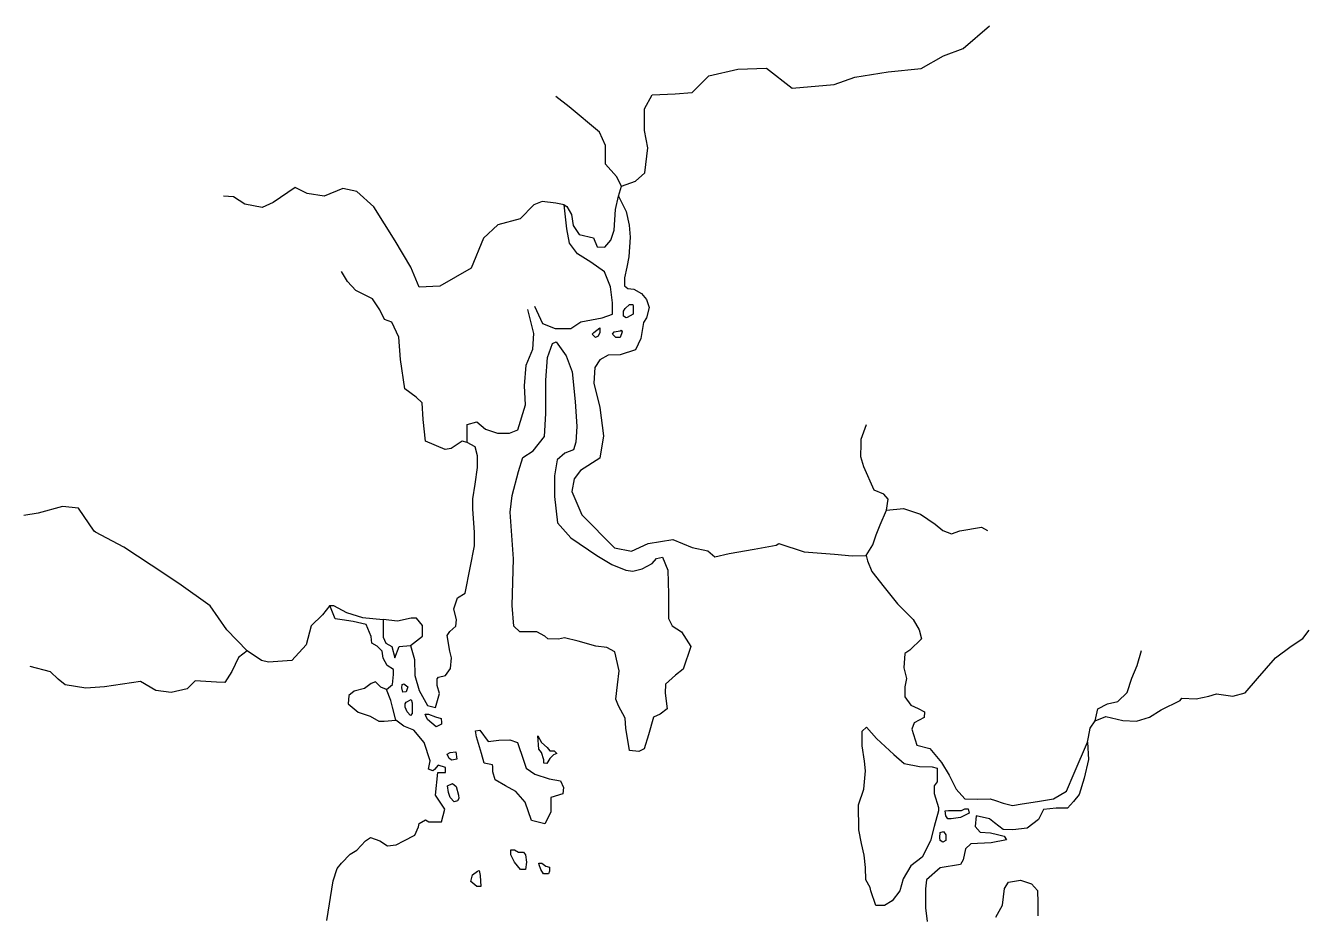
# Model space of a CAD drawing. Extents: x 47169 to 972804, y 7447977 to 9608469.
# Drawn here: x 521076 to 546590, y 8596066 to 8613704 of the extents above; entities that cross this region are included whole.
import ezdxf

# ---------------------------------------------------------------- set-up
doc = ezdxf.new("R2010")
doc.units = 0
doc.header["$LTSCALE"] = 270
doc.layers.add('1', color=7, linetype='Continuous', lineweight=13)

msp = doc.modelspace()

# ---------------------------------------------------------------- linework, layer by layer
at = {"layer": '1'}
for points in [[(532916.8, 8610517.2), (533199.4, 8610616.4), (533384.3, 8610782.1), (533439.2, 8611279.6), (533374.4, 8611622.5), (533374.9, 8612053.8), (533527.3, 8612330.1), (533983.6, 8612351.7), (534320.4, 8612373.4), (534657.6, 8612704.8), (535233.6, 8612836.8), (535798.5, 8612858.2), (536308.6, 8612459.4), (537145.3, 8612535.8), (537558.3, 8612679), (538221.1, 8612788.7), (538873.1, 8612854.2), (539318.8, 8613107.9), (539710.1, 8613251.1), (540232.3, 8613703.8)], [(532862.3, 8610318.2), (532916.8, 8610517.2), (532819.3, 8610705.3), (532602.3, 8610948.8), (532602.7, 8611324.8), (532483.6, 8611590.4), (531875.8, 8612088.7), (531615.2, 8612299.1)], [(531775.8, 8610142.5), (531612.9, 8610175.9), (531341.4, 8610209.3), (531178.3, 8610143.2), (530906.5, 8609867), (530461, 8609745.8), (530178.2, 8609480.7), (529927.8, 8608883.8), (529308.2, 8608530.6), (528895.5, 8608508.9), (528732.9, 8608907.2), (528418.4, 8609427.2), (527995.4, 8610102.2), (527659, 8610412.2), (527376.6, 8610467.8), (527007.1, 8610313.3), (526670.4, 8610368.9), (526431.5, 8610490.8), (525996.7, 8610192.6), (525779.4, 8610093.2), (525431.8, 8610159.9), (525203.8, 8610303.9), (525008.3, 8610315.1)], [(531187, 8608130.5), (531349.6, 8607787.5), (531599.3, 8607687.7), (531914.3, 8607687.3), (532109.9, 8607819.8), (532533.7, 8607896.8), (532740.1, 8607973.9), (532740.4, 8608195.1), (532697.3, 8608515.9), (532578.2, 8608814.6), (532306.8, 8609002.9), (532046.3, 8609169), (531883.6, 8609379.3), (531829.6, 8609666.9), (531775.8, 8610142.5), (531830.1, 8610109.3), (531927.7, 8609954.3), (531960, 8609733.1), (532079.3, 8609556.1), (532361.7, 8609489.4), (532437.5, 8609312.4), (532589.6, 8609301.1), (532709.2, 8609444.8), (532774.6, 8609643.8), (532785.7, 8609842.8), (532796.8, 8610052.9), (532862.3, 8610318.2), (533014, 8610008.4), (533068, 8609742.9), (533089.5, 8609499.6), (533067.3, 8609112.6), (533023.6, 8608902.5), (532979.9, 8608692.5), (532979.8, 8608537.7), (533044.9, 8608482.3), (533164.3, 8608471.1), (533316.3, 8608382.4), (533413.9, 8608260.7), (533468.1, 8608105.8), (533413.5, 8607895.7), (533359.1, 8607807.3), (533304.4, 8607486.7), (533195.5, 8607265.7), (532891.3, 8607166.5), (532652.3, 8607155.7), (532489.3, 8607067.4), (532391.3, 8606912.7), (532369.2, 8606603.1), (532488.2, 8606116.4), (532563.6, 8605552.3), (532487, 8605110), (532106.6, 8604867.2), (531976.1, 8604701.4), (531932.4, 8604447.2), (532127.3, 8603982.5), (532778.2, 8603329.3), (533114.8, 8603262.5), (533451.7, 8603416.9), (533940.5, 8603493.8), (534320.4, 8603338.5), (534635.3, 8603271.8), (534776.3, 8603150), (535058.8, 8603216), (535558.5, 8603303.8), (535993, 8603380.7), (536047.3, 8603413.8), (536546.7, 8603247.3), (537154.8, 8603202.2), (537502.3, 8603168.6), (537784.7, 8603179.3), (537806.3, 8603068.7), (537892.9, 8602858.4), (538142.2, 8602548.5), (538402.4, 8602216.4), (538717, 8601906.3), (538836.2, 8601696), (538879.3, 8601519), (538651, 8601298.2), (538553.2, 8601231.9), (538531, 8600944.4), (538585.1, 8600734.2), (538552.2, 8600568.4), (538552, 8600369.3), (538671.2, 8600203.3), (538812.3, 8600136.8), (538942.5, 8600070.2), (538931.5, 8599959.7), (538735.9, 8599849.3), (538692.3, 8599727.8), (538789.6, 8599406.9), (539050.1, 8599340.2), (539277.8, 8599063.4), (539429.4, 8598808.9), (539570.2, 8598532.2), (539743.7, 8598344), (539993.4, 8598332.6), (540243.2, 8598343.3), (540351.7, 8598309.9), (540503.7, 8598254.4), (540688.2, 8598209.9), (540883.7, 8598242.8)], [(529848.1, 8605422.6), (529750.4, 8605444.8), (529533, 8605301.3), (529413.5, 8605279.3), (529022.7, 8605445.5), (528979.7, 8605876.9), (528958.3, 8606208.7), (528838.9, 8606319.4), (528611, 8606485.5), (528524.7, 8607071.7), (528492.6, 8607514), (528351.7, 8607812.8), (528210.5, 8607868.2), (528112.9, 8608056.3), (527971.9, 8608277.6), (527635.4, 8608443.8), (527472.6, 8608620.9), (527353.3, 8608820.1)], [(529998, 8603365.5), (529998.3, 8603630.9), (529966.2, 8604106.5), (529966.4, 8604305.5), (530010.2, 8604593), (530053.9, 8604924.7), (530054.2, 8605156.9), (530010.9, 8605333.9), (529848.1, 8605422.6), (529848.5, 8605776.4), (530044.1, 8605831.5), (530217.7, 8605687.6), (530456.5, 8605609.9), (530695.5, 8605609.7), (530858.5, 8605675.8), (531011.1, 8606173.3), (530989.8, 8606549.3), (531022.8, 8606958.5), (531153.5, 8607279), (531175.6, 8607588.6), (531056.6, 8608064.3)], [(538187.7, 8604074.5), (538220.6, 8604295.6), (538133.9, 8604395.3), (537938.5, 8604473), (537732.7, 8604937.7), (537678.7, 8605136.8), (537679.1, 8605402.2), (537679.2, 8605490.7), (537788.2, 8605778.1)], [(527118.9, 8602185.1), (526977.5, 8601997.3), (526749.2, 8601776.3), (526651.2, 8601400.4), (526368.5, 8601091), (525901.5, 8601058.3), (525760.4, 8601091.6), (525478.2, 8601279.8), (525076.8, 8601700.4), (524740.5, 8602176.2), (524121.9, 8602619.1), (523568.4, 8602984.5), (523025.6, 8603338.8), (522461.1, 8603637.9), (522439.4, 8603660), (522124.8, 8604113.7), (521809.9, 8604147.1), (521321, 8604014.7), (521038.6, 8603970.7)], [(537784.7, 8603179.3), (537915.3, 8603389.2), (537980.7, 8603588.2), (538057, 8603787.2), (538187.7, 8604074.5), (538524.5, 8604107.2), (538861, 8603996.2), (539154, 8603796.7), (539305.8, 8603674.9), (539479.5, 8603608.3), (539642.5, 8603663.4), (540077.1, 8603740.2), (540196.4, 8603673.6)], [(527058.6, 8595926), (527189.7, 8596711.1), (527265.9, 8596954.3), (527352.8, 8597064.8), (527526.8, 8597241.5), (527657.1, 8597318.8), (527831, 8597506.7), (527928.8, 8597572.9), (528113.3, 8597506.4), (528265.3, 8597406.7), (528439, 8597428.6), (528591.1, 8597505.9), (528808.4, 8597616.2), (528884.6, 8597782.1), (528895.5, 8597848.4), (529025.9, 8597925.7), (529091, 8597881.4), (529340.7, 8597881.1), (529406.1, 8598135.4), (529341.1, 8598235), (529221.8, 8598412.1), (529265.7, 8598865.4), (529417.7, 8598865.3), (529417.8, 8598964.8), (529276.7, 8599009.2), (529200.6, 8598920.8), (529168, 8598898.7), (529081.2, 8598932), (529113.9, 8599097.8), (528994.9, 8599462.9), (528788.8, 8599706.4), (528593.4, 8599784), (528430.7, 8599905.8), (528365.8, 8600160.2), (528333.3, 8600292.9), (528246.7, 8600514.2), (528366.2, 8600613.6), (528388.1, 8600812.6), (528388.2, 8600912.2), (528258, 8600989.7), (528182.1, 8601133.5), (528160.5, 8601277.3), (528062.9, 8601376.9), (527954.3, 8601432.3), (527943.6, 8601565.1), (527846.1, 8601808.4), (527585.6, 8601864), (527368.4, 8601897.4), (527227.2, 8601919.6), (527118.9, 8602185.1), (527194.9, 8602185.1), (527455.4, 8602041.1), (527770.2, 8601941.2), (528182.9, 8601907.6), (528182.7, 8601708.6), (528182.5, 8601553.8), (528236.7, 8601432.1), (528356.1, 8601365.6), (528410.2, 8601144.4), (528497.3, 8601365.4), (528725.3, 8601387.3), (528801.1, 8601110.8), (528811.6, 8600790.1), (528898.2, 8600491.4), (529060.8, 8600192.7), (529223.6, 8600159.3), (529299.9, 8600435.7), (529256.6, 8600590.6), (529256.8, 8600723.3), (529278.5, 8600756.4), (529419.7, 8600789.5), (529517.6, 8600933.1), (529539.6, 8601143.2), (529507.1, 8601275.9), (529453.2, 8601585.6), (529507.5, 8601663), (529627.1, 8601773.5), (529638.1, 8601895.1), (529584, 8602116.3), (529660.3, 8602337.4), (529812.4, 8602425.7), (529910.7, 8602934.3), (529998, 8603365.5)], [(528725.3, 8601387.3), (528964.4, 8601575.1), (528964.7, 8601785.2), (528845.3, 8601929.1), (528736.8, 8601929.2), (528465.2, 8601874.2), (528182.9, 8601907.6)], [(542177.7, 8599468.4), (542199.5, 8599567.9), (542232.4, 8599744.8), (542330.3, 8599888.4), (542547.6, 8599976.6), (542884.2, 8599898.7), (543155.6, 8599887.2), (543416.4, 8599964.2), (543644.6, 8600107.6), (544025, 8600295.1), (544057.6, 8600339.2), (544340, 8600327.7), (544589.8, 8600382.6), (544741.9, 8600426.6), (545067.6, 8600381.9), (545317.5, 8600447.8), (545556.9, 8600735), (545915.9, 8601143.6), (546231.2, 8601375.3), (546459.5, 8601529.8), (546590.1, 8601695.4)], [(525478.2, 8601279.8), (525304.3, 8601147.3), (525173.8, 8600870.9), (525032.4, 8600649.9), (524869.5, 8600661.1), (524446.1, 8600683.6), (524283, 8600528.9), (523968, 8600451.8), (523664, 8600496.2), (523360.1, 8600673.4), (522643.3, 8600563.4), (522274.1, 8600541.6), (521861.5, 8600608.3), (521720.4, 8600719), (521568.5, 8600862.9), (521166.7, 8600973.8)], [(542330.3, 8599888.4), (542385, 8600131.7), (542580.6, 8600230.9), (542787, 8600274.8), (542971.9, 8600451.5), (543059.2, 8600738.9), (543168.2, 8600993.1), (543255.5, 8601291.5)], [(528246.7, 8600514.2), (528138.1, 8600558.5), (528029.6, 8600669.2), (527942.7, 8600636.1), (527812.3, 8600536.7), (527605.9, 8600481.6), (527497.2, 8600393.3), (527486.2, 8600227.4), (527681.5, 8600061.3), (527920.3, 8599983.7), (528094, 8599884), (528202.6, 8599883.9), (528430.7, 8599905.8)], [(540883.7, 8598242.8), (541187.8, 8598286.6), (541502.8, 8598341.4), (541763.6, 8598495.9), (541916.1, 8598849.5), (542177.7, 8599468.4), (542198.9, 8599125.6), (542111.5, 8598749.7), (542013.2, 8598429.2), (541904.4, 8598285.6), (541784.8, 8598153), (541556.8, 8598153.4), (541307, 8598131.6), (541209, 8597932.7), (540980.7, 8597756.1), (540698.3, 8597723.3), (540502.9, 8597734.7), (540329.4, 8597867.6), (540231.7, 8597945.2), (539971.2, 8598000.8), (539949.2, 8597790.7), (540046.8, 8597680), (540253.1, 8597668.7), (540394.2, 8597635.3), (540524.4, 8597601.9), (540567.8, 8597524.4), (540263.7, 8597469.6), (539861.9, 8597448), (539753.1, 8597348.7), (539709.4, 8597127.6), (539655, 8597039.2), (539253.1, 8596973.4), (538981.3, 8596730.4), (538959.4, 8596553.5), (538958.9, 8596177.6), (538991.1, 8595901)], [(540359.3, 8595987.6), (540489.9, 8596230.7), (540533.8, 8596562.4), (540610, 8596683.9), (540848.9, 8596727.8), (541066, 8596650.1), (541185.2, 8596517.2), (541195.7, 8596273.9), (541195.3, 8596019.6)]]:
    msp.add_lwpolyline(points, dxfattribs=at)
for points in [[(533033.3, 8607907.2), (533011.6, 8607896.2), (532957.3, 8607929.4), (532957.4, 8608029), (532990.1, 8608084.2), (533077.1, 8608161.5), (533142.2, 8608161.5), (533153.1, 8608139.3), (533152.9, 8607973.4)], [(532490, 8607697.8), (532489.9, 8607609.3), (532457.2, 8607531.9), (532402.9, 8607509.9), (532337.8, 8607576.3), (532370.4, 8607609.4)], [(532891.8, 8607642), (532913.6, 8607653), (532935.2, 8607619.8), (532891.7, 8607509.3), (532804.8, 8607509.4), (532739.7, 8607575.8), (532772.3, 8607620)], [(530748.5, 8604371), (530868.4, 8604846.4), (530955.6, 8605122.8), (531162.1, 8605255.3), (531390.5, 8605542.6), (531412.8, 8605995.9), (531413.2, 8606360.9), (531413.5, 8606659.4), (531446.6, 8607112.8), (531544.6, 8607389.2), (531620.7, 8607422.3), (531815.9, 8607145.6), (531935, 8606824.8), (531999.6, 8606238.6), (532031.6, 8605740.9), (532009.5, 8605431.3), (531965.9, 8605276.5), (531792, 8605210.3), (531639.8, 8605077.8), (531585.2, 8604757.2), (531584.7, 8604348), (531649.3, 8603828.2), (531909.6, 8603529.3), (532430.5, 8603174.8), (532723.6, 8602997.6), (533005.8, 8602886.7), (533146.9, 8602864.4), (533331.6, 8602908.4), (533527.2, 8603018.8), (533614.2, 8603118.2), (533733.7, 8603140.2), (533842, 8602885.7), (533852.3, 8602410.1), (533852.2, 8602277.4), (533851.7, 8601923.6), (533927.6, 8601779.7), (534112.1, 8601657.8), (534296.3, 8601370.1), (534143.8, 8600916.9), (533991.6, 8600795.4), (533795.9, 8600618.7), (533784.8, 8600441.8), (533827.9, 8600132.1), (533686.6, 8600021.7), (533556.2, 8599966.5), (533458.1, 8599612.8), (533370.9, 8599336.4), (533262.2, 8599281.2), (533077.6, 8599303.6), (533002.1, 8599746), (532991.5, 8599945.1), (532861.5, 8600188.5), (532807.3, 8600321.3), (532840.2, 8600608.8), (532873.2, 8600885.2), (532786.7, 8601261.3), (532623.9, 8601349.9), (532406.8, 8601372.3), (532059.3, 8601472.2), (531787.9, 8601538.9), (531668.5, 8601516.9), (531451.3, 8601517.2), (531397, 8601572.5), (531234.2, 8601661.2), (531158.2, 8601661.2), (530897.6, 8601661.5), (530778.2, 8601772.2), (530746.1, 8602181.4), (530768.8, 8603110.3), (530704.7, 8604039.3)], [(528637.5, 8600469.6), (528572.4, 8600458.6), (528550.7, 8600547.1), (528561.7, 8600613.4), (528594.3, 8600624.4), (528670.2, 8600569.1)], [(528756.8, 8600248.3), (528756.6, 8600126.6), (528756.6, 8600038.2), (528723.9, 8599993.9), (528658.8, 8600071.4), (528615.5, 8600159.9), (528615.6, 8600226.3), (528637.3, 8600259.4), (528735.1, 8600314.7)], [(529060.5, 8599916.2), (529028, 8599993.6), (529017.2, 8600026.8), (529082.3, 8600026.8), (529223.4, 8599971.3), (529332, 8599938), (529342.8, 8599860.6), (529342.7, 8599827.4), (529234.1, 8599772.3)], [(530611.9, 8598598.6), (530405.7, 8598720.5), (530362.5, 8598875.3), (530362.6, 8598985.9), (530351.8, 8599019.1), (530188.9, 8599052.4), (530134.8, 8599240.5), (530037.4, 8599572.4), (530015.8, 8599694), (530102.7, 8599705), (530265.4, 8599483.7), (530482.6, 8599505.5), (530699.8, 8599516.4), (530851.7, 8599460.9), (530970.8, 8599106.9), (531024.9, 8598952), (531198.5, 8598830.2), (531480.8, 8598741.4), (531708.7, 8598696.9), (531762.9, 8598564.1), (531751.9, 8598442.5), (531512.9, 8598365.4), (531512.8, 8598299), (531512.6, 8598077.8), (531392.9, 8597845.8), (531132.4, 8597912.4), (531002.5, 8598277.5), (530818.1, 8598487.8)], [(538333.2, 8599219.6), (538539.3, 8599042.3), (538843.3, 8598986.6), (539093, 8598975.2), (539190.7, 8598953), (539190.5, 8598809.2), (539190.3, 8598676.5), (539135.9, 8598599.2), (539135.7, 8598444.3), (539222.2, 8598167.8), (539222.1, 8598101.4), (539134.8, 8597791.9), (539058.4, 8597504.4), (538895.1, 8597184), (538666.8, 8597007.3), (538514.5, 8596753.2), (538449, 8596510), (538296.7, 8596311.2), (538144.6, 8596222.9), (537970.9, 8596223.1), (537873.6, 8596510.8), (537862.8, 8596577.1), (537776.1, 8596732.1), (537765.6, 8596975.4), (537744.2, 8597218.7), (537690.2, 8597451), (537636.3, 8597727.6), (537626.1, 8598225.2), (537735.1, 8598534.7), (537768.2, 8598899.6), (537746.7, 8599087.6), (537703.7, 8599397.3), (537704, 8599684.9), (537791, 8599762.2), (537986.2, 8599540.7)], [(531438, 8599360.7), (531492.2, 8599294.3), (531579.1, 8599294.2), (531633.3, 8599238.9), (531568.2, 8599216.8), (531492.1, 8599139.5), (531437.7, 8599040), (531372.5, 8599051.2), (531372.6, 8599117.5), (531329.3, 8599261.3), (531275.1, 8599327.7), (531253.7, 8599593.2), (531329.5, 8599460.4)], [(529515.9, 8599263.3), (529624.5, 8599274.2), (529646.1, 8599130.4), (529548.3, 8599108.4), (529494.1, 8599141.6), (529450.7, 8599230.2)], [(529558.7, 8598643.9), (529634.6, 8598588.6), (529677.9, 8598411.6), (529688.7, 8598345.2), (529656.1, 8598301), (529590.9, 8598279), (529515, 8598367.5), (529482.5, 8598467.1), (529460.9, 8598599.8)], [(539678.2, 8598111.8), (539743.4, 8598144.9), (539808.6, 8598144.8), (539830.1, 8598056.3), (539656.3, 8597968.1), (539471.7, 8597946.2), (539406.5, 8597946.3), (539363.2, 8598001.7), (539352.4, 8598101.2), (539417.6, 8598112.2)], [(539362.5, 8597515.1), (539308.1, 8597482), (539253.9, 8597515.2), (539243.1, 8597570.6), (539254.1, 8597670.1), (539319.3, 8597692.1), (539362.6, 8597625.7)], [(530719, 8597227.2), (530719.1, 8597326.7), (530795.1, 8597326.6), (530871.1, 8597282.3), (530968.8, 8597282.2), (531012.2, 8597226.9), (531033.7, 8597083.1), (531011.9, 8596939.3), (530914.2, 8596939.5), (530794.9, 8597083.4)], [(531315.9, 8596939), (531283.4, 8597027.5), (531272.6, 8597060.7), (531337.7, 8597060.6), (531413.7, 8597005.3), (531489.7, 8596983.1), (531489.6, 8596905.7), (531467.8, 8596850.4), (531370.1, 8596850.5)], [(529958.5, 8596829.9), (530056.3, 8596907.2), (530088.9, 8596918.2), (530110.5, 8596818.7), (530121.2, 8596597.5), (530045.1, 8596597.6), (529925.8, 8596697.2)]]:
    msp.add_lwpolyline(points, close=True, dxfattribs=at)

doc.saveas('drawing.dxf')
